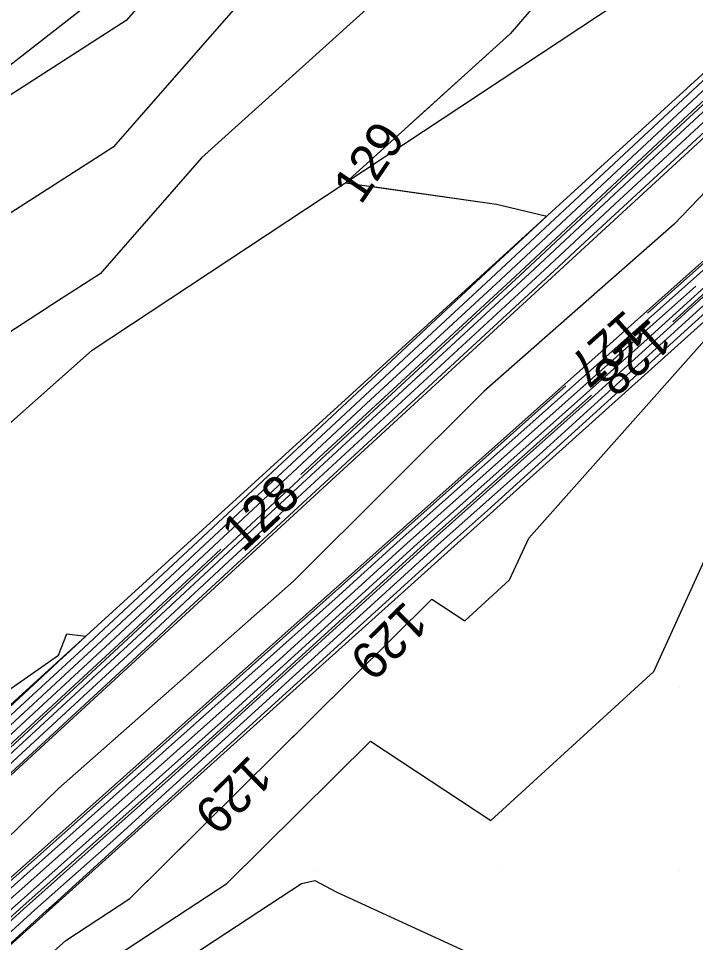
# Model space of a CAD drawing. Extents: x 2354170 to 2357230, y 866100 to 868290.
# Drawn here: x 2355693.7 to 2355730.9, y 866576 to 866626.7 of the extents above; entities that cross this region are included whole.
import ezdxf

# ---------------------------------------------------------------- set-up
doc = ezdxf.new("R2010")
doc.units = 0
for name, color, linetype in [('Default', 7, 'Continuous'), ('DTM Contours Major', 7, 'Continuous'), ('DTM Contours Minor', 7, 'Continuous'), ('DTM Contours Minor Text', 7, 'Continuous'), ('Exist DTM Breakline', 7, 'Continuous'), ('Exist DTM QL2 LIDAR Elevation Point', 7, 'Continuous'), ('Exist DTM Ridgeline', 7, 'Continuous'), ('PH Exist DTM Breakline', 7, 'Continuous')]:
    doc.layers.add(name, color=color, linetype=linetype)

msp = doc.modelspace()

# ---------------------------------------------------------------- linework, layer by layer
at = {"layer": 'Default'}
for points in [[(2355785.762, 866665.932), (2355782.426, 866663.258), (2355770.513, 866653.894), (2355758.946, 866644.628), (2355745.384, 866633.989), (2355735.446, 866626.031), (2355730.185, 866621.17), (2355720.972, 866612.571), (2355710.199, 866602.62), (2355709.211, 866601.698)], [(2355784.368, 866666.122), (2355781.937, 866664.173), (2355759.184, 866646.288), (2355758.391, 866645.653), (2355751.001, 866639.856), (2355754.214, 866643.62), (2355754.902, 866647.399), (2355739.661, 866642.457), (2355736.703, 866640.046), (2355732.57, 866637.449), (2355722.285, 866627.74), (2355720.693, 866625.879), (2355715.18, 866620.893)], [(2355716.16, 866594.635), (2355716.393, 866594.865), (2355718.206, 866593.67), (2355720.662, 866595.918), (2355721.708, 866598.214), (2355736.018, 866614.31), (2355739.938, 866617.872), (2355739.965, 866617.896), (2355740.673, 866618.54), (2355741.01, 866618.814), (2355763.845, 866637.541), (2355765.493, 866638.884), (2355787.023, 866656.536), (2355789.967, 866658.934), (2355790.037, 866658.992)], [(2355736.469, 866658.441), (2355729.451, 866653.509), (2355728.288, 866652.443), (2355723.58, 866650.006), (2355719.98, 866647.29), (2355710.118, 866640.145), (2355709.971, 866640.023), (2355709.946, 866640.006), (2355709.818, 866639.844), (2355702.607, 866630.006), (2355699.63, 866626.604), (2355691.096, 866621.123), (2355689.957, 866620.237), (2355689.831, 866620.132), (2355679.697, 866612.167), (2355678.555, 866610.986), (2355676.374, 866610.006), (2355669.979, 866602.834), (2355666.948, 866600.006), (2355660.838, 866596.376), (2355660.115, 866595.45)], [(2355739.98, 866655.836), (2355730.245, 866650.271), (2355729.969, 866650.078), (2355729.946, 866650.056), (2355729.85, 866650.006), (2355719.98, 866642.558), (2355716.457, 866640.006), (2355709.98, 866632.746), (2355707.971, 866630.006), (2355698.915, 866619.657), (2355692.855, 866615.764), (2355683.497, 866609.711), (2355679.858, 866608.008), (2355671.33, 866598.749), (2355669.104, 866597.03), (2355661.721, 866592.645), (2355656.535, 866585.997), (2355655.586, 866580.455), (2355657.729, 866572.256)], [(2355733.306, 866645.078), (2355723.95, 866639.2), (2355720.707, 866636.138), (2355714.103, 866628.418), (2355703.766, 866619.069), (2355698.201, 866612.71), (2355695.92, 866611.244), (2355692.397, 866608.966), (2355679.55, 866602.954), (2355673.672, 866596.572), (2355667.587, 866591.873), (2355662.604, 866588.913), (2355659.104, 866584.427), (2355658.464, 866580.686), (2355660.75, 866571.936)], [(2355733.943, 866625.805), (2355719.375, 866612.207), (2355715.403, 866608.538), (2355697.766, 866592.096), (2355691.51, 866586.32), (2355676.075, 866571.946)], [(2355735.658, 866625.645), (2355728.306, 866618.853), (2355721.77, 866612.752), (2355707.597, 866599.661), (2355699.963, 866592.544), (2355684.533, 866578.294), (2355678.11, 866572.313)], [(2355735.869, 866625.259), (2355726.427, 866616.535), (2355722.568, 866612.934), (2355704.995, 866596.701), (2355700.695, 866592.693), (2355682.208, 866575.619)], [(2355736.081, 866624.873), (2355724.548, 866614.218), (2355723.367, 866613.116), (2355702.393, 866593.742), (2355701.428, 866592.842), (2355679.882, 866572.944)], [(2355732.064, 866623.487), (2355720.174, 866612.389), (2355712.801, 866605.579), (2355698.498, 866592.246), (2355689.185, 866583.644), (2355676.754, 866572.068)], [(2355712.896, 866617.531), (2355719.947, 866616.525), (2355722.696, 866615.87), (2355718.577, 866612.026), (2355718.005, 866611.497), (2355697.033, 866591.947), (2355693.836, 866588.995), (2355675.397, 866571.823), (2355670.054, 866566.89), (2355656.769, 866554.529)], [(2355664.824, 866550.177), (2355665.042, 866550.416), (2355666.703, 866552.175), (2355671.872, 866557.826), (2355678.604, 866563.823), (2355694.008, 866577.862), (2355701.944, 866584.931), (2355716.182, 866597.886), (2355725.159, 866605.881), (2355738.364, 866617.88)], [(2355675.332, 866560.228), (2355694.631, 866577.817), (2355698.894, 866581.614), (2355716.749, 866597.86), (2355722.301, 866602.805), (2355738.903, 866617.89)], [(2355681.875, 866567.417), (2355693.385, 866577.907), (2355704.994, 866588.247), (2355715.615, 866597.911), (2355728.017, 866608.957), (2355737.868, 866617.908)], [(2355687.575, 866570.773), (2355695.255, 866577.772), (2355695.844, 866578.298), (2355717.315, 866597.834), (2355719.443, 866599.729), (2355739.42, 866617.881)], [(2355688.419, 866574.607), (2355692.139, 866577.997), (2355711.094, 866594.88), (2355714.482, 866597.963), (2355733.733, 866615.109)], [(2355685.147, 866571.012), (2355692.762, 866577.952), (2355708.044, 866591.564), (2355715.048, 866597.937), (2355730.875, 866612.033)], [(2355697.467, 866574.222), (2355705.153, 866579.266), (2355713.028, 866587.069), (2355719.628, 866582.718), (2355728.566, 866590.903), (2355732.374, 866599.26)], [(2355704.822, 866597.607), (2355699.23, 866592.395), (2355686.859, 866580.969), (2355677.432, 866572.19), (2355663.754, 866559.561), (2355655.59, 866551.965), (2355643.041, 866538.847), (2355636.435, 866531.851), (2355632.918, 866528.171)], [(2355671.122, 866574.535), (2355675.495, 866577.507), (2355695.918, 866591.79), (2355696.373, 866592.964), (2355697.418, 866592.84), (2355696.301, 866591.798), (2355696.162, 866591.67), (2355674.718, 866571.701)], [(2355644.037, 866518.965), (2355649.291, 866521.18), (2355651.913, 866528.881), (2355663.578, 866542.37), (2355667.419, 866546.034), (2355670.165, 866549.94), (2355675.001, 866555.536), (2355677.589, 866558.328), (2355694.325, 866574.363), (2355696.318, 866576.148), (2355699.826, 866578.45), (2355711.898, 866590.412)], [(2355698.615, 866572.295), (2355709.247, 866579.273), (2355709.98, 866579.437), (2355711.191, 866578.795), (2355719.98, 866574.759)]]:
    msp.add_lwpolyline(points, dxfattribs=at)
at = {"layer": 'DTM Contours Major'}
msp.add_lwpolyline([(2355754.644, 866672.525), (2355750.144, 866670.007), (2355749.98, 866669.938), (2355749.715, 866669.741), (2355739.826, 866662.516), (2355738.366, 866661.039), (2355729.278, 866654.652), (2355727.736, 866653.239), (2355721.49, 866650.006), (2355719.98, 866648.867), (2355715.844, 866645.871), (2355709.608, 866640.707), (2355708.549, 866639.994), (2355703.121, 866633.148), (2355700.818, 866630.006), (2355699.868, 866628.92), (2355697.143, 866627.17), (2355689.837, 866621.488), (2355689.028, 866620.815), (2355679.541, 866613.359), (2355677.77, 866611.526), (2355676.703, 866611.046)], dxfattribs=at)
at = {"layer": 'DTM Contours Minor'}
for points in [[(2355729.602, 866610.078), (2355738.213, 866617.902), (2355739.349, 866618.913), (2355739.716, 866619.247), (2355751.652, 866628.977), (2355762.916, 866638.215), (2355776.094, 866648.954), (2355786.124, 866657.177), (2355800.527, 866668.911), (2355809.337, 866676.131), (2355811.155, 866677.621), (2355815.11, 866680.842), (2355818.5, 866682.923), (2355823.45, 866685.84), (2355837.872, 866678.823), (2355850.463, 866672.865), (2355852.681, 866671.815), (2355858.426, 866669.025), (2355866.394, 866665.174), (2355885.322, 866655.705), (2355892.112, 866652.418), (2355894.708, 866651.119)], [(2355807.654, 866683.2), (2355805.938, 866681.824), (2355796.503, 866674.395), (2355782.48, 866663.157), (2355771.771, 866654.739), (2355759.008, 866644.514), (2355746.77, 866634.915), (2355735.517, 866625.902), (2355729.559, 866620.398), (2355721.238, 866612.631), (2355709.332, 866601.633), (2355699.475, 866592.444), (2355686.084, 866580.078), (2355677.658, 866572.231), (2355663.054, 866558.746), (2355656.408, 866552.562)], [(2355737.55, 866640.737), (2355736.703, 866640.046), (2355732.57, 866637.449), (2355722.285, 866627.74), (2355720.693, 866625.879), (2355711.658, 866617.708), (2355719.947, 866616.525), (2355722.696, 866615.87), (2355718.577, 866612.026), (2355718.005, 866611.497), (2355697.033, 866591.947), (2355693.836, 866588.995), (2355675.397, 866571.823), (2355670.054, 866566.89), (2355653.69, 866551.664), (2355647.632, 866545.331), (2355635.557, 866532.544), (2355630.019, 866526.75), (2355614.92, 866510.756), (2355612.548, 866508.273)], [(2355728.222, 866610.554), (2355735.638, 866617.16), (2355736.489, 866617.933), (2355738.732, 866619.931), (2355738.758, 866619.954), (2355755.936, 866633.957), (2355737.087, 866622.996), (2355736.251, 866622.264), (2355729.69, 866615.435), (2355719.274, 866606.275), (2355708.812, 866595.858), (2355695.919, 866584.474), (2355687.313, 866576.11), (2355672.964, 866563.41), (2355665.514, 866556.281), (2355661.412, 866551.896), (2355646.827, 866536.309), (2355638.186, 866530.863), (2355635.181, 866527.597), (2355636.064, 866529.415)], [(2355707.636, 866586.188), (2355716.393, 866594.865), (2355718.206, 866593.67), (2355720.662, 866595.918), (2355721.708, 866598.214), (2355736.018, 866614.31)], [(2355584.178, 866463.823), (2355591.636, 866473.411), (2355592.219, 866474.139), (2355601.555, 866486.141), (2355620.867, 866506.58), (2355622.131, 866507.973), (2355641.471, 866528.448), (2355642.706, 866529.804), (2355662.07, 866550.308), (2355663.283, 866551.635), (2355668.948, 866557.635), (2355669.347, 866558.071), (2355690.6, 866577.003), (2355691.723, 866578.027), (2355713.127, 866597.091), (2355714.104, 866597.98), (2355723.741, 866606.564)], [(2355586.624, 866462.267), (2355590.819, 866467.51), (2355593.065, 866470.398), (2355603.279, 866483.139), (2355604.151, 866484.26), (2355605.954, 866486.168), (2355624.314, 866506.411), (2355628.233, 866510.56), (2355644.567, 866528.493), (2355650.151, 866534.406), (2355664.882, 866550.527), (2355666.907, 866552.672), (2355671.642, 866557.848), (2355679.694, 866565.021), (2355693.8, 866577.877), (2355702.961, 866586.036), (2355715.993, 866597.894), (2355725.153, 866606.053)], [(2355694.325, 866574.363), (2355696.318, 866576.148), (2355699.826, 866578.45), (2355703.374, 866581.965)]]:
    msp.add_lwpolyline(points, dxfattribs=at)
at = {"layer": 'Exist DTM Breakline'}
for points in [[(2355361.743, 866117.945), (2355394.044, 866183.657), (2355433.595, 866257.624), (2355503.452, 866369.345), (2355596.389, 866487.309), (2355657.482, 866552.264), (2355736.192, 866624.67), (2355827.155, 866697.764), (2355869.568, 866728.835), (2355917.569, 866765.212), (2355965.057, 866802.758)], [(2355368.426, 866114.283), (2355394.886, 866169.223), (2355434.213, 866246.388), (2355517.974, 866378.796), (2355601.384, 866486.265), (2355669.136, 866558.092), (2355738.686, 866620.007), (2355814.815, 866681.573), (2355823.796, 866686.804), (2355859.089, 866669.853), (2355910.743, 866643.967)]]:
    msp.add_lwpolyline(points, dxfattribs=at)
at = {"layer": 'Exist DTM QL2 LIDAR Elevation Point'}
for p, q in [((2355729.98, 866590.006), (2355729.98, 866590.006)), ((2355709.98, 866580.006), (2355709.98, 866580.006)), ((2355719.98, 866580.006), (2355719.98, 866580.006)), ((2355729.98, 866580.006), (2355729.98, 866580.006))]:
    msp.add_line(p, q, dxfattribs=at)
at = {"layer": 'Exist DTM Ridgeline'}
for points in [[(2355359.213, 866119.331), (2355391.053, 866186.519), (2355431.025, 866258.601), (2355499.325, 866371.654), (2355593.685, 866489.44), (2355651.917, 866551.384), (2355734.914, 866627.002), (2355826.445, 866700.139), (2355852.871, 866722.788), (2355915.412, 866769.543), (2355965.686, 866805.255), (2355970.961, 866806.36)], [(2355370.777, 866112.994), (2355397.74, 866167.086), (2355435.798, 866244.685), (2355518.891, 866375.793), (2355604.418, 866484.066), (2355673.042, 866557.712), (2355740.701, 866618.519), (2355815.663, 866679.47), (2355822.993, 866684.568), (2355856.949, 866667.182), (2355908.264, 866642.016)]]:
    msp.add_lwpolyline(points, dxfattribs=at)
at = {"layer": 'PH Exist DTM Breakline'}
msp.add_lwpolyline([(2355664.438, 866581.165), (2355678.868, 866591.74), (2355697.77, 866608.515), (2355739.39, 866636.064), (2355767.327, 866656.478), (2355791.924, 866679.148), (2355807.327, 866694.134), (2355827.806, 866708.667), (2355845.365, 866721.777), (2355870.868, 866738.488), (2355895.661, 866757.209), (2355909.465, 866768.144), (2355930.044, 866783.486), (2355943.518, 866793.444)], dxfattribs=at)

# ---------------------------------------------------------------- texts
at = {"layer": 'Default'}
for s, rotation, p in [('129', 55.8126, (2355712.503, 866616.437)), ('128', 42.9905, (2355706.033, 866597.369)), ('129', 224.7362, (2355714.942, 866594.835))]:
    msp.add_text(s, height=2, rotation=rotation, dxfattribs=at).set_placement(p)
at = {"layer": 'DTM Contours Minor Text'}
for s, rotation, p in [('127', 221.69, (2355727.016, 866610.819)), ('128', 222.1372, (2355728.399, 866610.329)), ('129', 224.7362, (2355706.418, 866586.389))]:
    msp.add_text(s, height=2, rotation=rotation, dxfattribs=at).set_placement(p)

doc.saveas('drawing.dxf')
